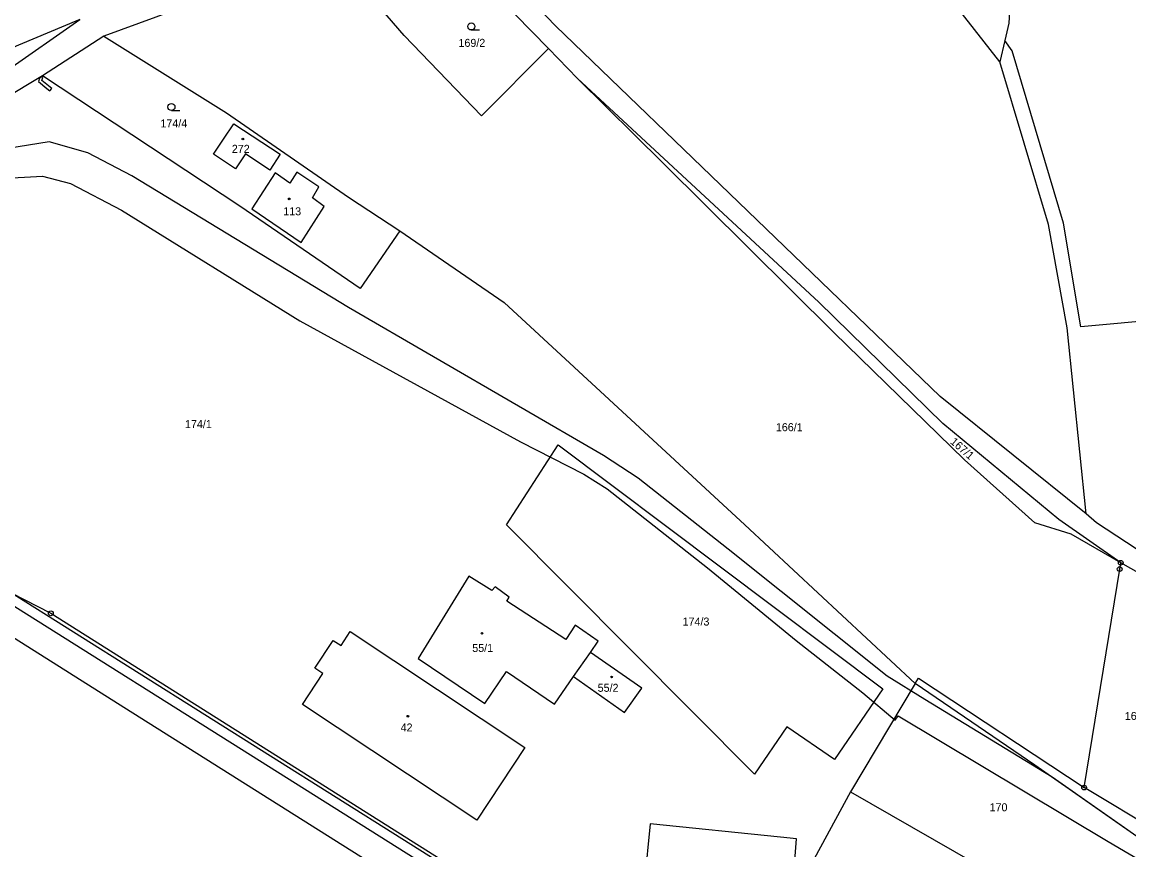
# Model space of a CAD drawing. Extents: x -680203 to -673936, y -1102717 to -1093650.
# Drawn here: x -678014.3 to -677779.2, y -1098202.7 to -1098026.9 of the extents above; entities that cross this region are included whole.
import ezdxf

# ---------------------------------------------------------------- set-up
doc = ezdxf.new("R2010")
doc.units = 0
for name, color, linetype in [('SOxx02xx_Koleje_param další_Popis10', 7, 'Continuous'), ('SOxxxxxx_Koleje_hlavní_body_Popis10', 7, 'Continuous'), ('SOxxxxxx_Koleje_LN_parametry_Popis10', 7, 'Continuous'), ('SOxxxxxx_Koleje_param další_Popis10', 7, 'Continuous'), ('SOxxxxxx_Osa_bod_P', 7, 'Continuous'), ('x_prac', 7, 'Continuous')]:
    doc.layers.add(name, color=color, linetype=linetype)

msp = doc.modelspace()

# ---------------------------------------------------------------- linework, layer by layer
at = {"layer": 'SOxx02xx_Koleje_param další_Popis10'}
for centre, radius in [((-677780.9, -1098141.73), 0.5), ((-677780.9, -1098141.73), 0.0303), ((-677781.12, -1098143.07), 0.5), ((-677781.12, -1098143.07), 0.0303), ((-678008.16, -1098152.47), 0.5), ((-678008.16, -1098152.47), 0.0303), ((-677788.67, -1098189.47), 0.5), ((-677788.67, -1098189.47), 0.0303)]:
    msp.add_circle(centre, radius, dxfattribs=at)
at = {"layer": 'SOxxxxxx_Koleje_hlavní_body_Popis10'}
for p, q in [((-677918.84, -1098028.56), (-677917.09, -1098028.56)), ((-677982.54, -1098045.67), (-677980.79, -1098045.67))]:
    msp.add_line(p, q, dxfattribs=at)
for centre in [(-677918.84, -1098027.81), (-677982.54, -1098044.92)]:
    msp.add_circle(centre, 0.75, dxfattribs=at)
at = {"layer": 'SOxxxxxx_Koleje_LN_parametry_Popis10'}
msp.add_lwpolyline([(-678010.56, -1098038.82), (-678010.77, -1098039.49), (-678009.01, -1098040.96), (-678008.35, -1098041.48), (-678007.95, -1098041.02), (-678010.05, -1098039.31), (-678009.89, -1098038.65), (-678010.02, -1098038.45)], close=True, dxfattribs=at)
for points in [[(-677773.94, -1098202.34), (-677795.48, -1098187.3), (-677822.48, -1098170.77), (-677830.48, -1098165.83), (-677864.27, -1098138.81), (-677883.43, -1098123.78), (-677890.75, -1098118.93), (-677944.93, -1098087.5), (-677990.96, -1098059.51), (-678000.31, -1098054.64), (-678008.5, -1098052.31), (-678026.56, -1098055.19)], [(-678034.45, -1098060.93), (-678009.91, -1098059.62), (-678003.99, -1098061.14), (-677993.16, -1098066.8), (-677955.27, -1098090.32), (-677908.39, -1098116.01), (-677894.95, -1098122.91), (-677889.95, -1098126.01), (-677868.64, -1098142.84), (-677849.87, -1098158.24), (-677835.71, -1098169.39), (-677828.8, -1098175.14), (-677828.15, -1098174.21), (-677783.57, -1098200.91), (-677771.36, -1098208.06)], [(-677751.61, -1098303.93), (-677804.77, -1098269.52), (-677822.68, -1098257.47), (-677836.07, -1098248.7), (-677847.18, -1098242.25), (-677860.25, -1098236.09), (-677864.03, -1098234.06), (-677905.56, -1098215.68), (-677917.3, -1098209.92), (-677919.67, -1098209.14), (-678059.24, -1098121.37), (-678079.37, -1098104.99), (-678087.37, -1098094.45), (-678087.11, -1098093.15), (-678088.32, -1098091.34), (-678088.65, -1098090.69), (-678089.51, -1098094.94), (-678080.81, -1098106.39), (-678060.41, -1098122.99), (-677920.63, -1098210.9), (-677847.74, -1098244.11), (-677805.22, -1098271.25), (-677752.64, -1098305.77)]]:
    msp.add_lwpolyline(points, dxfattribs=at)
at = {"layer": 'SOxxxxxx_Koleje_param další_Popis10'}
for centre in [(-677967.37, -1098051.73), (-677957.53, -1098064.44), (-677916.59, -1098156.72), (-677889.04, -1098165.98), (-677932.31, -1098174.33)]:
    msp.add_circle(centre, 0.175, dxfattribs=at)
at = {"layer": 'x_prac'}
for p, q in [((-677902.45, -1098032.51), (-677919.24, -1098015.25)), ((-677996.89, -1098029.87), (-678009.93, -1098038.33)), ((-677805.53, -1098030.8), (-677806.56, -1098035.36)), ((-677896.26, -1098038.84), (-677902.45, -1098032.51)), ((-677773.97, -1098145.62), (-677780.9, -1098141.73)), ((-677897.11, -1098165.92), (-677893.51, -1098160.76)), ((-677824.53, -1098167.37), (-677838.32, -1098190.38)), ((-677838.32, -1098190.38), (-677850.73, -1098213.33)), ((-677838.32, -1098190.38), (-677800.52, -1098212.03))]:
    msp.add_line(p, q, dxfattribs=at)
for points in [[(-677817.37, -1097904.19), (-677803.49, -1097937.7), (-677800.93, -1097964.68), (-677804.65, -1098027.08), (-677805.53, -1098030.8)], [(-677806.56, -1098035.36), (-677817.37, -1098021.53), (-677855.08, -1097976.87), (-677884.75, -1097943.6)], [(-677788.27, -1098131.35), (-677819.23, -1098106.42), (-677900.95, -1098027.7), (-677931.31, -1097996.05)], [(-677950.17, -1098009.92), (-677968.21, -1098019.32), (-677996.89, -1098029.87)], [(-677902.45, -1098032.51), (-677916.68, -1098046.79), (-677933.13, -1098029.74), (-677950.17, -1098009.92)], [(-678001.97, -1098026.35), (-678015.05, -1098031.76), (-678024.64, -1098035.94), (-678037.25, -1098050.85), (-678055.4, -1098061.96)], [(-678047.87, -1098062.85), (-678041.19, -1098058.09), (-678033.06, -1098053.13), (-678017.8, -1098037.38), (-678001.97, -1098026.35)], [(-677996.89, -1098029.87), (-677970.84, -1098046.13), (-677944.96, -1098064.1), (-677934.06, -1098071.25)], [(-677745.95, -1098085.28), (-677771.51, -1098089.97), (-677789.35, -1098091.59), (-677793.05, -1098069.6), (-677803.97, -1098032.97), (-677805.53, -1098030.8)], [(-677788.27, -1098131.35), (-677792.28, -1098091.8), (-677796.23, -1098069.91), (-677806.56, -1098035.36)], [(-678009.93, -1098038.33), (-678018.27, -1098043.36), (-678023.2, -1098052.61), (-678032.57, -1098059.79), (-678051.96, -1098071.53), (-678074.82, -1098082.01), (-678082.54, -1098085.6)], [(-677934.06, -1098071.25), (-677942.48, -1098083.48), (-677967.98, -1098065.99), (-678009.93, -1098038.33)], [(-677780.9, -1098141.73), (-677791.45, -1098135.68), (-677799.13, -1098133.25), (-677814.07, -1098119.88), (-677841.81, -1098092.8), (-677878.1, -1098056.87), (-677896.26, -1098038.84)], [(-677780.9, -1098141.73), (-677794.03, -1098132.56), (-677818.68, -1098112.12), (-677845.02, -1098086.37), (-677896.26, -1098038.84)], [(-677973.6, -1098054.97), (-677971.47, -1098051.78), (-677969.28, -1098048.49), (-677959.47, -1098054.96), (-677961.67, -1098058.31), (-677966.82, -1098054.89), (-677968.95, -1098058.04), (-677973.6, -1098054.97)], [(-677951.21, -1098061.91), (-677955.94, -1098058.79), (-677957.4, -1098061.07), (-677960.5, -1098058.87), (-677965.47, -1098066.54), (-677954.95, -1098073.68), (-677950.07, -1098066.05), (-677952.6, -1098064.21), (-677951.21, -1098061.91)], [(-677934.06, -1098071.25), (-677911.83, -1098086.45), (-677860.73, -1098133.69), (-677824.53, -1098167.37)], [(-678076.25, -1098107.08), (-678075.33, -1098108.15), (-678066.44, -1098115.1), (-678062.47, -1098118.24), (-678042.98, -1098131.45), (-678041.09, -1098132.5), (-678016.6, -1098148.09), (-678008.16, -1098152.47), (-677922.57, -1098206.46)], [(-677908.06, -1098225.79), (-677992.64, -1098172.44), (-678085.05, -1098114.16)], [(-677908.06, -1098225.79), (-677992.64, -1098172.44), (-678085.05, -1098114.16)], [(-677851.83, -1098176.61), (-677858.7, -1098186.64), (-677911.35, -1098133.65), (-677900.39, -1098116.7), (-677831.45, -1098168.52), (-677841.72, -1098183.49), (-677851.83, -1098176.61)], [(-677741.12, -1098153.33), (-677764.47, -1098147.04), (-677766.91, -1098145.75), (-677786.02, -1098133.27), (-677788.27, -1098131.35)], [(-677788.67, -1098189.47), (-677781.12, -1098143.07), (-677780.9, -1098141.73)], [(-677893.51, -1098160.76), (-677891.87, -1098158.41), (-677896.8, -1098155), (-677898.74, -1098158.05), (-677911.29, -1098149.9), (-677910.8, -1098149.04), (-677913.81, -1098146.82), (-677914.47, -1098147.65), (-677919.36, -1098144.55), (-677930.1, -1098162.05), (-677915.94, -1098171.61), (-677911.38, -1098164.86), (-677901.17, -1098171.74), (-677897.11, -1098165.92)], [(-677917.65, -1098196.4), (-677954.72, -1098171.82), (-677950.41, -1098165.28), (-677952.1, -1098164.13), (-677948.18, -1098158.22), (-677946.52, -1098159.32), (-677944.57, -1098156.36), (-677907.5, -1098180.94), (-677917.65, -1098196.4)], [(-677897.11, -1098165.92), (-677886.27, -1098173.55), (-677882.63, -1098168.35), (-677893.51, -1098160.76)], [(-677824.53, -1098167.37), (-677823.82, -1098166.22), (-677788.67, -1098189.47)], [(-677773.94, -1098202.34), (-677799.16, -1098184.73), (-677824.53, -1098167.37)], [(-677764.74, -1098200.75), (-677772.9, -1098198.94), (-677788.67, -1098189.47)], [(-677850.73, -1098213.33), (-677849.75, -1098200.38), (-677853.18, -1098200.05), (-677880.86, -1098197.2), (-677882.08, -1098209.34)]]:
    msp.add_lwpolyline(points, dxfattribs=at)

# ---------------------------------------------------------------- texts
at = {"layer": 'SOxxxxxx_Osa_bod_P'}
for s, p in [('169/2', (-677921.57, -1098032.15)), ('174/4', (-677984.88, -1098049.25)), ('272', (-677969.71, -1098054.66)), ('113', (-677958.79, -1098067.93)), ('174/1', (-677979.66, -1098113.12)), ('166/1', (-677854.15, -1098113.78)), ('174/3', (-677873.96, -1098155.07)), ('55/1', (-677918.64, -1098160.68)), ('55/2', (-677892, -1098169.14)), ('166/6', (-677780.03, -1098175.12)), ('42', (-677933.86, -1098177.57)), ('170', (-677808.75, -1098194.52))]:
    msp.add_text(s, height=1.7, dxfattribs=at).set_placement(p)
msp.add_text('167/1', height=1.7, rotation=319, dxfattribs=at).set_placement((-677817.25, -1098116.24))

doc.saveas('drawing.dxf')
